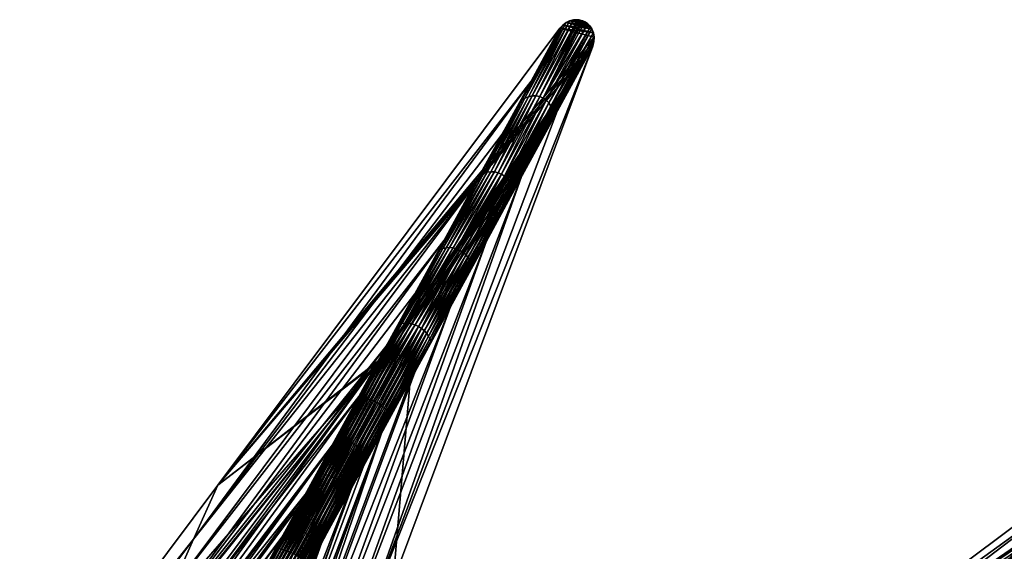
# Model space of a CAD drawing. Header units: millimetres. Extents: x -208 to -25, y 23 to 205.
# Tile 627 of 635: x -94 to -57, y 175 to 194. Entities that reach past the tile are written whole.
import ezdxf

# ---------------------------------------------------------------- set-up
doc = ezdxf.new("R2010")
doc.units = ezdxf.units.MM
doc.header["$LTSCALE"] = 65.185185
for name, color, linetype in [('171', 7, 'CONTINUOUS'), ('249', 7, 'CONTINUOUS'), ('326', 7, 'CONTINUOUS'), ('327', 7, 'CONTINUOUS'), ('379', 7, 'CONTINUOUS'), ('416', 7, 'CONTINUOUS'), ('417', 7, 'CONTINUOUS'), ('418', 7, 'CONTINUOUS'), ('419', 7, 'CONTINUOUS'), ('450', 7, 'CONTINUOUS')]:
    doc.layers.add(name, color=color, linetype=linetype)

msp = doc.modelspace()

# ---------------------------------------------------------------- linework, layer by layer
at = {"layer": '171', "linetype": 'CONTINUOUS'}
for points in [[(-80.2, 178.859, 50.715), (-90.99, 149.011, 56.24), (-79.114, 180.845, 56.24), (-80.2, 178.859, 50.715)], [(-92.023, 147.63, 47.588), (-90.99, 149.011, 56.24), (-80.2, 178.859, 50.715), (-92.023, 147.63, 47.588)], [(-80.84, 177.687, 47.46), (-92.023, 147.63, 47.588), (-80.2, 178.859, 50.715), (-80.84, 177.687, 47.46)], [(-81.286, 176.869, 45.189), (-92.023, 147.63, 47.588), (-80.84, 177.687, 47.46), (-81.286, 176.869, 45.189)], [(-82.373, 174.879, 39.663), (-92.023, 147.63, 47.588), (-81.286, 176.869, 45.189), (-82.373, 174.879, 39.663)], [(-93.062, 146.245, 38.882), (-92.023, 147.63, 47.588), (-82.373, 174.879, 39.663), (-93.062, 146.245, 38.882)], [(-82.63, 174.407, 38.352), (-93.062, 146.245, 38.882), (-82.373, 174.879, 39.663), (-82.63, 174.407, 38.352)]]:
    msp.add_3dface(points, dxfattribs=at)
at = {"layer": '249', "linetype": 'CONTINUOUS'}
for points in [[(-81.865, 178.501, 47.367), (-81.748, 178.548, 47.327), (-80.078, 181.727, 56.24), (-81.865, 178.501, 47.367)], [(-80.209, 181.634, 56.24), (-81.865, 178.501, 47.367), (-80.078, 181.727, 56.24), (-80.209, 181.634, 56.24)], [(-81.748, 178.548, 47.327), (-81.623, 178.574, 47.293), (-79.933, 181.788, 56.24), (-81.748, 178.548, 47.327)], [(-80.078, 181.727, 56.24), (-81.748, 178.548, 47.327), (-79.933, 181.788, 56.24), (-80.078, 181.727, 56.24)], [(-81.623, 178.574, 47.293), (-81.494, 178.579, 47.266), (-79.78, 181.817, 56.24), (-81.623, 178.574, 47.293)], [(-79.933, 181.788, 56.24), (-81.623, 178.574, 47.293), (-79.78, 181.817, 56.24), (-79.933, 181.788, 56.24)], [(-79.78, 181.817, 56.24), (-81.494, 178.579, 47.266), (-79.629, 181.81, 56.24), (-79.78, 181.817, 56.24)], [(-81.494, 178.579, 47.266), (-81.365, 178.563, 47.246), (-79.629, 181.81, 56.24), (-81.494, 178.579, 47.266)], [(-79.629, 181.81, 56.24), (-81.365, 178.563, 47.246), (-79.48, 181.77, 56.24), (-79.629, 181.81, 56.24)], [(-81.365, 178.563, 47.246), (-81.243, 178.524, 47.236), (-79.48, 181.77, 56.24), (-81.365, 178.563, 47.246)], [(-81.243, 178.524, 47.236), (-81.131, 178.463, 47.236), (-79.48, 181.77, 56.24), (-81.243, 178.524, 47.236)], [(-79.48, 181.77, 56.24), (-81.131, 178.463, 47.236), (-79.35, 181.698, 56.24), (-79.48, 181.77, 56.24)], [(-82.053, 178.349, 47.46), (-81.969, 178.434, 47.411), (-80.329, 181.508, 56.24), (-82.053, 178.349, 47.46)], [(-81.969, 178.434, 47.411), (-81.865, 178.501, 47.367), (-80.209, 181.634, 56.24), (-81.969, 178.434, 47.411)], [(-80.329, 181.508, 56.24), (-81.969, 178.434, 47.411), (-80.209, 181.634, 56.24), (-80.329, 181.508, 56.24)], [(-81.131, 178.463, 47.236), (-81.032, 178.381, 47.246), (-79.35, 181.698, 56.24), (-81.131, 178.463, 47.236)], [(-79.35, 181.698, 56.24), (-81.032, 178.381, 47.246), (-79.236, 181.594, 56.24), (-79.35, 181.698, 56.24)], [(-81.032, 178.381, 47.246), (-80.949, 178.282, 47.266), (-79.236, 181.594, 56.24), (-81.032, 178.381, 47.246)], [(-79.236, 181.594, 56.24), (-80.949, 178.282, 47.266), (-79.15, 181.471, 56.24), (-79.236, 181.594, 56.24)], [(-80.949, 178.282, 47.266), (-80.883, 178.17, 47.293), (-79.15, 181.471, 56.24), (-80.949, 178.282, 47.266)], [(-79.15, 181.471, 56.24), (-80.883, 178.17, 47.293), (-79.092, 181.327, 56.24), (-79.15, 181.471, 56.24)], [(-80.883, 178.17, 47.293), (-80.838, 178.051, 47.327), (-79.092, 181.327, 56.24), (-80.883, 178.17, 47.293)], [(-80.84, 177.687, 47.46), (-80.2, 178.859, 50.715), (-79.074, 181.013, 56.24), (-80.84, 177.687, 47.46)], [(-80.814, 177.803, 47.411), (-80.84, 177.687, 47.46), (-79.074, 181.013, 56.24), (-80.814, 177.803, 47.411)], [(-79.092, 181.327, 56.24), (-80.838, 178.051, 47.327), (-79.066, 181.172, 56.24), (-79.092, 181.327, 56.24)], [(-80.838, 178.051, 47.327), (-80.814, 177.927, 47.367), (-79.066, 181.172, 56.24), (-80.838, 178.051, 47.327)], [(-79.066, 181.172, 56.24), (-80.814, 177.927, 47.367), (-79.074, 181.013, 56.24), (-79.066, 181.172, 56.24)], [(-80.814, 177.927, 47.367), (-80.814, 177.803, 47.411), (-79.074, 181.013, 56.24), (-80.814, 177.927, 47.367)], [(-80.2, 178.859, 50.715), (-79.114, 180.845, 56.24), (-79.074, 181.013, 56.24), (-80.2, 178.859, 50.715)], [(-83.655, 175.221, 38.251), (-83.539, 175.268, 38.212), (-81.865, 178.501, 47.367), (-83.655, 175.221, 38.251)], [(-81.969, 178.434, 47.411), (-83.655, 175.221, 38.251), (-81.865, 178.501, 47.367), (-81.969, 178.434, 47.411)], [(-83.539, 175.268, 38.212), (-83.413, 175.294, 38.177), (-81.748, 178.548, 47.327), (-83.539, 175.268, 38.212)], [(-81.865, 178.501, 47.367), (-83.539, 175.268, 38.212), (-81.748, 178.548, 47.327), (-81.865, 178.501, 47.367)], [(-83.413, 175.294, 38.177), (-83.284, 175.299, 38.15), (-81.623, 178.574, 47.293), (-83.413, 175.294, 38.177)], [(-81.748, 178.548, 47.327), (-83.413, 175.294, 38.177), (-81.623, 178.574, 47.293), (-81.748, 178.548, 47.327)], [(-83.284, 175.299, 38.15), (-83.156, 175.283, 38.131), (-81.494, 178.579, 47.266), (-83.284, 175.299, 38.15)], [(-81.623, 178.574, 47.293), (-83.284, 175.299, 38.15), (-81.494, 178.579, 47.266), (-81.623, 178.574, 47.293)], [(-81.494, 178.579, 47.266), (-83.156, 175.283, 38.131), (-81.365, 178.563, 47.246), (-81.494, 178.579, 47.266)], [(-83.156, 175.283, 38.131), (-83.034, 175.244, 38.121), (-81.365, 178.563, 47.246), (-83.156, 175.283, 38.131)], [(-81.365, 178.563, 47.246), (-83.034, 175.244, 38.121), (-81.243, 178.524, 47.236), (-81.365, 178.563, 47.246)], [(-83.034, 175.244, 38.121), (-82.922, 175.183, 38.121), (-81.243, 178.524, 47.236), (-83.034, 175.244, 38.121)], [(-81.243, 178.524, 47.236), (-82.922, 175.183, 38.121), (-81.131, 178.463, 47.236), (-81.243, 178.524, 47.236)], [(-82.922, 175.183, 38.121), (-82.823, 175.101, 38.131), (-81.131, 178.463, 47.236), (-82.922, 175.183, 38.121)], [(-81.131, 178.463, 47.236), (-82.823, 175.101, 38.131), (-81.032, 178.381, 47.246), (-81.131, 178.463, 47.236)], [(-83.759, 175.154, 38.296), (-83.655, 175.221, 38.251), (-81.969, 178.434, 47.411), (-83.759, 175.154, 38.296)], [(-82.053, 178.349, 47.46), (-83.759, 175.154, 38.296), (-81.969, 178.434, 47.411), (-82.053, 178.349, 47.46)], [(-83.224, 176.205, 41.505), (-83.759, 175.154, 38.296), (-82.053, 178.349, 47.46), (-83.224, 176.205, 41.505)], [(-82.823, 175.101, 38.131), (-82.74, 175.002, 38.15), (-81.032, 178.381, 47.246), (-82.823, 175.101, 38.131)], [(-81.032, 178.381, 47.246), (-82.74, 175.002, 38.15), (-80.949, 178.282, 47.266), (-81.032, 178.381, 47.246)], [(-82.74, 175.002, 38.15), (-82.675, 174.891, 38.177), (-80.949, 178.282, 47.266), (-82.74, 175.002, 38.15)], [(-80.949, 178.282, 47.266), (-82.675, 174.891, 38.177), (-80.883, 178.17, 47.293), (-80.949, 178.282, 47.266)], [(-82.675, 174.891, 38.177), (-82.629, 174.771, 38.212), (-80.883, 178.17, 47.293), (-82.675, 174.891, 38.177)], [(-80.883, 178.17, 47.293), (-82.629, 174.771, 38.212), (-80.838, 178.051, 47.327), (-80.883, 178.17, 47.293)], [(-82.63, 174.407, 38.352), (-82.373, 174.879, 39.663), (-80.814, 177.803, 47.411), (-82.63, 174.407, 38.352)], [(-82.605, 174.524, 38.296), (-82.63, 174.407, 38.352), (-80.814, 177.803, 47.411), (-82.605, 174.524, 38.296)], [(-82.629, 174.771, 38.212), (-82.605, 174.648, 38.251), (-80.838, 178.051, 47.327), (-82.629, 174.771, 38.212)], [(-80.838, 178.051, 47.327), (-82.605, 174.648, 38.251), (-80.814, 177.927, 47.367), (-80.838, 178.051, 47.327)], [(-82.605, 174.648, 38.251), (-82.605, 174.524, 38.296), (-80.814, 177.927, 47.367), (-82.605, 174.648, 38.251)], [(-80.814, 177.927, 47.367), (-82.605, 174.524, 38.296), (-80.814, 177.803, 47.411), (-80.814, 177.927, 47.367)], [(-82.373, 174.879, 39.663), (-81.286, 176.869, 45.189), (-80.814, 177.803, 47.411), (-82.373, 174.879, 39.663)], [(-81.286, 176.869, 45.189), (-80.84, 177.687, 47.46), (-80.814, 177.803, 47.411), (-81.286, 176.869, 45.189)], [(-83.843, 175.073, 38.36), (-83.759, 175.154, 38.296), (-83.224, 176.205, 41.505), (-83.843, 175.073, 38.36)], [(-85.445, 171.944, 29.135), (-85.328, 171.991, 29.095), (-83.655, 175.221, 38.251), (-85.445, 171.944, 29.135)], [(-83.759, 175.154, 38.296), (-85.445, 171.944, 29.135), (-83.655, 175.221, 38.251), (-83.759, 175.154, 38.296)], [(-85.328, 171.991, 29.095), (-85.203, 172.017, 29.061), (-83.539, 175.268, 38.212), (-85.328, 171.991, 29.095)], [(-83.655, 175.221, 38.251), (-85.328, 171.991, 29.095), (-83.539, 175.268, 38.212), (-83.655, 175.221, 38.251)], [(-85.203, 172.017, 29.061), (-85.074, 172.022, 29.034), (-83.413, 175.294, 38.177), (-85.203, 172.017, 29.061)], [(-83.539, 175.268, 38.212), (-85.203, 172.017, 29.061), (-83.413, 175.294, 38.177), (-83.539, 175.268, 38.212)], [(-85.074, 172.022, 29.034), (-84.946, 172.006, 29.015), (-83.284, 175.299, 38.15), (-85.074, 172.022, 29.034)], [(-83.413, 175.294, 38.177), (-85.074, 172.022, 29.034), (-83.284, 175.299, 38.15), (-83.413, 175.294, 38.177)], [(-83.284, 175.299, 38.15), (-84.946, 172.006, 29.015), (-83.156, 175.283, 38.131), (-83.284, 175.299, 38.15)], [(-84.946, 172.006, 29.015), (-84.824, 171.967, 29.005), (-83.156, 175.283, 38.131), (-84.946, 172.006, 29.015)], [(-83.156, 175.283, 38.131), (-84.824, 171.967, 29.005), (-83.034, 175.244, 38.121), (-83.156, 175.283, 38.131)], [(-84.824, 171.967, 29.005), (-84.711, 171.906, 29.005), (-83.034, 175.244, 38.121), (-84.824, 171.967, 29.005)], [(-83.034, 175.244, 38.121), (-84.711, 171.906, 29.005), (-82.922, 175.183, 38.121), (-83.034, 175.244, 38.121)], [(-84.711, 171.906, 29.005), (-84.613, 171.824, 29.015), (-82.922, 175.183, 38.121), (-84.711, 171.906, 29.005)], [(-82.922, 175.183, 38.121), (-84.613, 171.824, 29.015), (-82.823, 175.101, 38.131), (-82.922, 175.183, 38.121)], [(-85.64, 171.782, 29.203), (-85.549, 171.877, 29.179), (-83.843, 175.073, 38.36), (-85.64, 171.782, 29.203)], [(-85.549, 171.877, 29.179), (-85.445, 171.944, 29.135), (-83.759, 175.154, 38.296), (-85.549, 171.877, 29.179)], [(-83.843, 175.073, 38.36), (-85.549, 171.877, 29.179), (-83.759, 175.154, 38.296), (-83.843, 175.073, 38.36)], [(-84.613, 171.824, 29.015), (-84.53, 171.725, 29.034), (-82.823, 175.101, 38.131), (-84.613, 171.824, 29.015)], [(-82.823, 175.101, 38.131), (-84.53, 171.725, 29.034), (-82.74, 175.002, 38.15), (-82.823, 175.101, 38.131)], [(-84.53, 171.725, 29.034), (-84.464, 171.614, 29.061), (-82.74, 175.002, 38.15), (-84.53, 171.725, 29.034)], [(-82.74, 175.002, 38.15), (-84.464, 171.614, 29.061), (-82.675, 174.891, 38.177), (-82.74, 175.002, 38.15)], [(-84.464, 171.614, 29.061), (-84.419, 171.494, 29.095), (-82.675, 174.891, 38.177), (-84.464, 171.614, 29.061)], [(-82.675, 174.891, 38.177), (-84.419, 171.494, 29.095), (-82.629, 174.771, 38.212), (-82.675, 174.891, 38.177)], [(-84.419, 171.494, 29.095), (-84.395, 171.371, 29.135), (-82.629, 174.771, 38.212), (-84.419, 171.494, 29.095)], [(-82.629, 174.771, 38.212), (-84.395, 171.371, 29.135), (-82.605, 174.648, 38.251), (-82.629, 174.771, 38.212)], [(-84.395, 171.371, 29.135), (-84.395, 171.247, 29.179), (-82.605, 174.648, 38.251), (-84.395, 171.371, 29.135)], [(-82.605, 174.648, 38.251), (-84.395, 171.247, 29.179), (-82.605, 174.524, 38.296), (-82.605, 174.648, 38.251)]]:
    msp.add_3dface(points, dxfattribs=at)
at = {"layer": '326', "linetype": 'CONTINUOUS'}
for points in [[(-74.657, 191.892, 51.334), (-86.215, 176.982, 56.24), (-73.592, 193.844, 56.24), (-74.657, 191.892, 51.334)], [(-87.111, 174.991, 48.64), (-86.215, 176.982, 56.24), (-74.657, 191.892, 51.334), (-87.111, 174.991, 48.64)], [(-75.723, 189.94, 46.428), (-87.111, 174.991, 48.64), (-74.657, 191.892, 51.334), (-75.723, 189.94, 46.428)], [(-76.79, 187.987, 41.521), (-87.111, 174.991, 48.64), (-75.723, 189.94, 46.428), (-76.79, 187.987, 41.521)], [(-88.006, 173.001, 41.041), (-87.111, 174.991, 48.64), (-76.79, 187.987, 41.521), (-88.006, 173.001, 41.041)], [(-77.862, 186.024, 36.583), (-88.006, 173.001, 41.041), (-76.79, 187.987, 41.521), (-77.862, 186.024, 36.583)], [(-88.901, 171.01, 33.441), (-88.006, 173.001, 41.041), (-77.862, 186.024, 36.583), (-88.901, 171.01, 33.441)], [(-78.94, 184.05, 31.617), (-88.901, 171.01, 33.441), (-77.862, 186.024, 36.583), (-78.94, 184.05, 31.617)], [(-79.998, 182.113, 26.736), (-88.901, 171.01, 33.441), (-78.94, 184.05, 31.617), (-79.998, 182.113, 26.736)], [(-89.797, 169.019, 25.841), (-88.901, 171.01, 33.441), (-79.998, 182.113, 26.736), (-89.797, 169.019, 25.841)], [(-81.012, 180.254, 22.05), (-89.797, 169.019, 25.841), (-79.998, 182.113, 26.736), (-81.012, 180.254, 22.05)], [(-90.692, 167.028, 18.242), (-89.797, 169.019, 25.841), (-81.012, 180.254, 22.05), (-90.692, 167.028, 18.242)], [(-81.988, 178.468, 17.542), (-90.692, 167.028, 18.242), (-81.012, 180.254, 22.05), (-81.988, 178.468, 17.542)], [(-82.949, 176.707, 13.096), (-90.692, 167.028, 18.242), (-81.988, 178.468, 17.542), (-82.949, 176.707, 13.096)], [(-86.215, 176.982, 56.24), (-87.111, 174.991, 48.64), (-98.211, 160.959, 56.24), (-86.215, 176.982, 56.24)], [(-91.587, 165.037, 10.642), (-90.692, 167.028, 18.242), (-82.949, 176.707, 13.096), (-91.587, 165.037, 10.642)], [(-83.923, 174.925, 8.597), (-91.587, 165.037, 10.642), (-82.949, 176.707, 13.096), (-83.923, 174.925, 8.597)], [(-87.111, 174.991, 48.64), (-88.006, 173.001, 41.041), (-98.805, 159.366, 48.364), (-87.111, 174.991, 48.64)], [(-98.508, 160.163, 52.302), (-87.111, 174.991, 48.64), (-98.805, 159.366, 48.364), (-98.508, 160.163, 52.302)], [(-98.211, 160.959, 56.24), (-87.111, 174.991, 48.64), (-98.508, 160.163, 52.302), (-98.211, 160.959, 56.24)], [(-84.909, 173.118, 4.027), (-91.587, 165.037, 10.642), (-83.923, 174.925, 8.597), (-84.909, 173.118, 4.027)]]:
    msp.add_3dface(points, dxfattribs=at)
at = {"layer": '327', "linetype": 'CONTINUOUS'}
for points in [[(-54.347, 176.933, 51.334), (-69.638, 165.883, 56.24), (-52.776, 178.505, 56.24), (-54.347, 176.933, 51.334)], [(-71.059, 164.225, 48.639), (-69.638, 165.883, 56.24), (-54.347, 176.933, 51.334), (-71.059, 164.225, 48.639)], [(-55.92, 175.36, 46.428), (-71.059, 164.225, 48.639), (-54.347, 176.933, 51.334), (-55.92, 175.36, 46.428)], [(-57.494, 173.787, 41.521), (-71.059, 164.225, 48.639), (-55.92, 175.36, 46.428), (-57.494, 173.787, 41.521)]]:
    msp.add_3dface(points, dxfattribs=at)
at = {"layer": '379', "linetype": 'CONTINUOUS'}
for points in [[(-73.231, 194.116, 56.24), (-73.364, 194.051, 56.24), (-72.5, 193.942, 56.24), (-73.231, 194.116, 56.24)], [(-73.084, 194.153, 56.24), (-73.231, 194.116, 56.24), (-72.611, 194.042, 56.24), (-73.084, 194.153, 56.24)], [(-72.56, 194.002, 56.24), (-73.231, 194.116, 56.24), (-72.5, 193.942, 56.24), (-72.56, 194.002, 56.24)], [(-72.611, 194.042, 56.24), (-73.231, 194.116, 56.24), (-72.56, 194.002, 56.24), (-72.611, 194.042, 56.24)], [(-72.941, 194.159, 56.24), (-73.084, 194.153, 56.24), (-72.738, 194.112, 56.24), (-72.941, 194.159, 56.24)], [(-72.673, 194.081, 56.24), (-73.084, 194.153, 56.24), (-72.611, 194.042, 56.24), (-72.673, 194.081, 56.24)], [(-72.738, 194.112, 56.24), (-73.084, 194.153, 56.24), (-72.673, 194.081, 56.24), (-72.738, 194.112, 56.24)], [(-72.882, 194.152, 56.24), (-72.941, 194.159, 56.24), (-72.802, 194.134, 56.24), (-72.882, 194.152, 56.24)], [(-72.802, 194.134, 56.24), (-72.941, 194.159, 56.24), (-72.738, 194.112, 56.24), (-72.802, 194.134, 56.24)], [(-73.592, 193.844, 56.24), (-86.215, 176.982, 56.24), (-72.328, 193.518, 56.24), (-73.592, 193.844, 56.24)], [(-73.483, 193.96, 56.24), (-73.592, 193.844, 56.24), (-72.355, 193.675, 56.24), (-73.483, 193.96, 56.24)], [(-72.355, 193.675, 56.24), (-73.592, 193.844, 56.24), (-72.328, 193.518, 56.24), (-72.355, 193.675, 56.24)], [(-73.364, 194.051, 56.24), (-73.483, 193.96, 56.24), (-72.415, 193.82, 56.24), (-73.364, 194.051, 56.24)], [(-72.415, 193.82, 56.24), (-73.483, 193.96, 56.24), (-72.355, 193.675, 56.24), (-72.415, 193.82, 56.24)], [(-72.464, 193.898, 56.24), (-73.364, 194.051, 56.24), (-72.415, 193.82, 56.24), (-72.464, 193.898, 56.24)], [(-72.5, 193.942, 56.24), (-73.364, 194.051, 56.24), (-72.464, 193.898, 56.24), (-72.5, 193.942, 56.24)], [(-72.328, 193.518, 56.24), (-86.215, 176.982, 56.24), (-72.336, 193.354, 56.24), (-72.328, 193.518, 56.24)], [(-72.336, 193.354, 56.24), (-86.215, 176.982, 56.24), (-72.378, 193.181, 56.24), (-72.336, 193.354, 56.24)], [(-86.215, 176.982, 56.24), (-80.209, 181.634, 56.24), (-72.378, 193.181, 56.24), (-86.215, 176.982, 56.24)], [(-80.209, 181.634, 56.24), (-80.078, 181.727, 56.24), (-72.378, 193.181, 56.24), (-80.209, 181.634, 56.24)], [(-80.078, 181.727, 56.24), (-79.933, 181.788, 56.24), (-72.378, 193.181, 56.24), (-80.078, 181.727, 56.24)], [(-79.933, 181.788, 56.24), (-79.78, 181.817, 56.24), (-72.378, 193.181, 56.24), (-79.933, 181.788, 56.24)], [(-79.78, 181.817, 56.24), (-79.629, 181.81, 56.24), (-72.378, 193.181, 56.24), (-79.78, 181.817, 56.24)], [(-72.378, 193.181, 56.24), (-79.114, 180.845, 56.24), (-79.74, 173.446, 56.24), (-72.378, 193.181, 56.24)], [(-79.629, 181.81, 56.24), (-79.48, 181.77, 56.24), (-72.378, 193.181, 56.24), (-79.629, 181.81, 56.24)], [(-79.48, 181.77, 56.24), (-79.35, 181.698, 56.24), (-72.378, 193.181, 56.24), (-79.48, 181.77, 56.24)], [(-79.35, 181.698, 56.24), (-79.236, 181.594, 56.24), (-72.378, 193.181, 56.24), (-79.35, 181.698, 56.24)], [(-79.236, 181.594, 56.24), (-79.15, 181.471, 56.24), (-72.378, 193.181, 56.24), (-79.236, 181.594, 56.24)], [(-79.15, 181.471, 56.24), (-79.092, 181.327, 56.24), (-72.378, 193.181, 56.24), (-79.15, 181.471, 56.24)], [(-79.074, 181.013, 56.24), (-79.114, 180.845, 56.24), (-72.378, 193.181, 56.24), (-79.074, 181.013, 56.24)], [(-79.092, 181.327, 56.24), (-79.066, 181.172, 56.24), (-72.378, 193.181, 56.24), (-79.092, 181.327, 56.24)], [(-79.066, 181.172, 56.24), (-79.074, 181.013, 56.24), (-72.378, 193.181, 56.24), (-79.066, 181.172, 56.24)], [(-101.948, 154.777, 56.24), (-101.941, 154.618, 56.24), (-80.329, 181.508, 56.24), (-101.948, 154.777, 56.24)], [(-101.948, 154.777, 56.24), (-80.329, 181.508, 56.24), (-98.211, 160.959, 56.24), (-101.948, 154.777, 56.24)], [(-101.941, 154.618, 56.24), (-100.691, 154.309, 56.24), (-80.329, 181.508, 56.24), (-101.941, 154.618, 56.24)], [(-80.329, 181.508, 56.24), (-86.215, 176.982, 56.24), (-98.211, 160.959, 56.24), (-80.329, 181.508, 56.24)], [(-80.329, 181.508, 56.24), (-80.209, 181.634, 56.24), (-86.215, 176.982, 56.24), (-80.329, 181.508, 56.24)], [(-79.114, 180.845, 56.24), (-90.99, 149.011, 56.24), (-79.74, 173.446, 56.24), (-79.114, 180.845, 56.24)], [(-52.776, 178.505, 56.24), (-69.638, 165.883, 56.24), (-51.678, 178.239, 56.24), (-52.776, 178.505, 56.24)], [(-51.678, 178.239, 56.24), (-69.638, 165.883, 56.24), (-51.653, 178.151, 56.24), (-51.678, 178.239, 56.24)], [(-51.653, 178.151, 56.24), (-69.638, 165.883, 56.24), (-51.637, 177.995, 56.24), (-51.653, 178.151, 56.24)], [(-51.637, 177.995, 56.24), (-69.638, 165.883, 56.24), (-51.655, 177.837, 56.24), (-51.637, 177.995, 56.24)], [(-51.655, 177.837, 56.24), (-69.638, 165.883, 56.24), (-51.709, 177.682, 56.24), (-51.655, 177.837, 56.24)], [(-51.709, 177.682, 56.24), (-69.638, 165.883, 56.24), (-51.798, 177.528, 56.24), (-51.709, 177.682, 56.24)], [(-69.638, 165.883, 56.24), (-62.564, 168.654, 56.24), (-51.798, 177.528, 56.24), (-69.638, 165.883, 56.24)], [(-51.798, 177.528, 56.24), (-61.737, 167.589, 56.24), (-64.421, 160.666, 56.24), (-51.798, 177.528, 56.24)], [(-62.564, 168.654, 56.24), (-62.413, 168.707, 56.24), (-51.798, 177.528, 56.24), (-62.564, 168.654, 56.24)], [(-62.413, 168.707, 56.24), (-62.257, 168.725, 56.24), (-51.798, 177.528, 56.24), (-62.413, 168.707, 56.24)], [(-62.257, 168.725, 56.24), (-62.101, 168.709, 56.24), (-51.798, 177.528, 56.24), (-62.257, 168.725, 56.24)], [(-62.101, 168.709, 56.24), (-61.959, 168.66, 56.24), (-51.798, 177.528, 56.24), (-62.101, 168.709, 56.24)], [(-61.959, 168.66, 56.24), (-61.827, 168.579, 56.24), (-51.798, 177.528, 56.24), (-61.959, 168.66, 56.24)], [(-61.827, 168.579, 56.24), (-61.722, 168.474, 56.24), (-51.798, 177.528, 56.24), (-61.827, 168.579, 56.24)], [(-61.65, 167.739, 56.24), (-61.737, 167.589, 56.24), (-51.798, 177.528, 56.24), (-61.65, 167.739, 56.24)], [(-61.722, 168.474, 56.24), (-61.642, 168.343, 56.24), (-51.798, 177.528, 56.24), (-61.722, 168.474, 56.24)], [(-61.598, 167.89, 56.24), (-61.65, 167.739, 56.24), (-51.798, 177.528, 56.24), (-61.598, 167.89, 56.24)], [(-61.642, 168.343, 56.24), (-61.594, 168.2, 56.24), (-51.798, 177.528, 56.24), (-61.642, 168.343, 56.24)], [(-61.579, 168.045, 56.24), (-61.598, 167.89, 56.24), (-51.798, 177.528, 56.24), (-61.579, 168.045, 56.24)], [(-61.594, 168.2, 56.24), (-61.579, 168.045, 56.24), (-51.798, 177.528, 56.24), (-61.594, 168.2, 56.24)]]:
    msp.add_3dface(points, dxfattribs=at)
at = {"layer": '416', "linetype": 'CONTINUOUS'}
msp.add_3dface([(-57.494, 173.787, 41.521), (-55.92, 175.36, 46.428), (-57.094, 174.134, 42.359), (-57.494, 173.787, 41.521)], dxfattribs=at)
at = {"layer": '417', "linetype": 'CONTINUOUS'}
for points in [[(-51.798, 177.528, 56.24), (-64.421, 160.666, 56.24), (-66.079, 159.246, 48.64), (-51.798, 177.528, 56.24)], [(-53.733, 175.593, 50.202), (-51.798, 177.528, 56.24), (-66.079, 159.246, 48.64), (-53.733, 175.593, 50.202)], [(-55.669, 173.657, 44.163), (-53.733, 175.593, 50.202), (-66.079, 159.246, 48.64), (-55.669, 173.657, 44.163)]]:
    msp.add_3dface(points, dxfattribs=at)
at = {"layer": '418', "linetype": 'CONTINUOUS'}
for points in [[(-73.364, 194.051, 56.24), (-73.231, 194.116, 56.24), (-74.75, 191.319, 49.235), (-73.364, 194.051, 56.24)], [(-73.231, 194.116, 56.24), (-74.612, 191.345, 49.211), (-74.75, 191.319, 49.235), (-73.231, 194.116, 56.24)], [(-73.231, 194.116, 56.24), (-73.084, 194.153, 56.24), (-74.612, 191.345, 49.211), (-73.231, 194.116, 56.24)], [(-73.084, 194.153, 56.24), (-74.473, 191.346, 49.192), (-74.612, 191.345, 49.211), (-73.084, 194.153, 56.24)], [(-73.084, 194.153, 56.24), (-72.941, 194.159, 56.24), (-74.473, 191.346, 49.192), (-73.084, 194.153, 56.24)], [(-72.941, 194.159, 56.24), (-74.336, 191.321, 49.18), (-74.473, 191.346, 49.192), (-72.941, 194.159, 56.24)], [(-72.941, 194.159, 56.24), (-72.882, 194.152, 56.24), (-74.336, 191.321, 49.18), (-72.941, 194.159, 56.24)], [(-72.882, 194.152, 56.24), (-72.802, 194.134, 56.24), (-74.336, 191.321, 49.18), (-72.882, 194.152, 56.24)], [(-72.802, 194.134, 56.24), (-74.21, 191.268, 49.174), (-74.336, 191.321, 49.18), (-72.802, 194.134, 56.24)], [(-72.802, 194.134, 56.24), (-72.738, 194.112, 56.24), (-74.21, 191.268, 49.174), (-72.802, 194.134, 56.24)], [(-72.738, 194.112, 56.24), (-72.673, 194.081, 56.24), (-74.21, 191.268, 49.174), (-72.738, 194.112, 56.24)], [(-72.673, 194.081, 56.24), (-72.56, 194.002, 56.24), (-74.21, 191.268, 49.174), (-72.673, 194.081, 56.24)], [(-72.673, 194.081, 56.24), (-72.611, 194.042, 56.24), (-72.56, 194.002, 56.24), (-72.673, 194.081, 56.24)], [(-73.592, 193.844, 56.24), (-73.483, 193.96, 56.24), (-74.996, 191.194, 49.301), (-73.592, 193.844, 56.24)], [(-73.483, 193.96, 56.24), (-74.88, 191.268, 49.265), (-74.996, 191.194, 49.301), (-73.483, 193.96, 56.24)], [(-74.657, 191.892, 51.334), (-73.592, 193.844, 56.24), (-74.996, 191.194, 49.301), (-74.657, 191.892, 51.334)], [(-73.483, 193.96, 56.24), (-73.364, 194.051, 56.24), (-74.88, 191.268, 49.265), (-73.483, 193.96, 56.24)], [(-73.364, 194.051, 56.24), (-74.75, 191.319, 49.235), (-74.88, 191.268, 49.265), (-73.364, 194.051, 56.24)], [(-72.56, 194.002, 56.24), (-74.097, 191.19, 49.18), (-74.21, 191.268, 49.174), (-72.56, 194.002, 56.24)], [(-72.56, 194.002, 56.24), (-72.464, 193.898, 56.24), (-74.097, 191.19, 49.18), (-72.56, 194.002, 56.24)], [(-72.464, 193.898, 56.24), (-74.002, 191.089, 49.193), (-74.097, 191.19, 49.18), (-72.464, 193.898, 56.24)], [(-72.464, 193.898, 56.24), (-72.415, 193.82, 56.24), (-74.002, 191.089, 49.193), (-72.464, 193.898, 56.24)], [(-72.415, 193.82, 56.24), (-73.928, 190.97, 49.212), (-74.002, 191.089, 49.193), (-72.415, 193.82, 56.24)], [(-72.415, 193.82, 56.24), (-72.355, 193.675, 56.24), (-73.928, 190.97, 49.212), (-72.415, 193.82, 56.24)], [(-72.56, 194.002, 56.24), (-72.5, 193.942, 56.24), (-72.464, 193.898, 56.24), (-72.56, 194.002, 56.24)], [(-72.355, 193.675, 56.24), (-73.876, 190.84, 49.236), (-73.928, 190.97, 49.212), (-72.355, 193.675, 56.24)], [(-72.355, 193.675, 56.24), (-72.328, 193.518, 56.24), (-73.876, 190.84, 49.236), (-72.355, 193.675, 56.24)], [(-72.328, 193.518, 56.24), (-73.849, 190.703, 49.265), (-73.876, 190.84, 49.236), (-72.328, 193.518, 56.24)], [(-72.328, 193.518, 56.24), (-72.336, 193.354, 56.24), (-73.849, 190.703, 49.265), (-72.328, 193.518, 56.24)], [(-73.849, 190.566, 49.301), (-72.336, 193.354, 56.24), (-73.69, 190.78, 50.202), (-73.849, 190.566, 49.301)], [(-72.336, 193.354, 56.24), (-73.849, 190.566, 49.301), (-73.849, 190.703, 49.265), (-72.336, 193.354, 56.24)], [(-72.336, 193.354, 56.24), (-72.378, 193.181, 56.24), (-73.69, 190.78, 50.202), (-72.336, 193.354, 56.24)], [(-75.723, 189.94, 46.428), (-74.657, 191.892, 51.334), (-74.996, 191.194, 49.301), (-75.723, 189.94, 46.428)], [(-75.723, 189.94, 46.428), (-74.996, 191.194, 49.301), (-76.504, 188.432, 42.359), (-75.723, 189.94, 46.428)], [(-74.996, 191.194, 49.301), (-76.396, 188.492, 42.288), (-76.504, 188.432, 42.359), (-74.996, 191.194, 49.301)], [(-74.88, 191.268, 49.265), (-76.273, 188.531, 42.228), (-76.396, 188.492, 42.288), (-74.88, 191.268, 49.265)], [(-74.88, 191.268, 49.265), (-76.396, 188.492, 42.288), (-74.996, 191.194, 49.301), (-74.88, 191.268, 49.265)], [(-74.75, 191.319, 49.235), (-76.14, 188.548, 42.18), (-76.273, 188.531, 42.228), (-74.75, 191.319, 49.235)], [(-74.75, 191.319, 49.235), (-76.273, 188.531, 42.228), (-74.88, 191.268, 49.265), (-74.75, 191.319, 49.235)], [(-74.612, 191.345, 49.211), (-76.004, 188.541, 42.143), (-76.14, 188.548, 42.18), (-74.612, 191.345, 49.211)], [(-74.612, 191.345, 49.211), (-76.14, 188.548, 42.18), (-74.75, 191.319, 49.235), (-74.612, 191.345, 49.211)], [(-74.473, 191.346, 49.192), (-75.87, 188.512, 42.12), (-76.004, 188.541, 42.143), (-74.473, 191.346, 49.192)], [(-74.473, 191.346, 49.192), (-76.004, 188.541, 42.143), (-74.612, 191.345, 49.211), (-74.473, 191.346, 49.192)], [(-74.336, 191.321, 49.18), (-75.87, 188.512, 42.12), (-74.473, 191.346, 49.192), (-74.336, 191.321, 49.18)], [(-74.336, 191.321, 49.18), (-75.745, 188.457, 42.11), (-75.87, 188.512, 42.12), (-74.336, 191.321, 49.18)], [(-74.21, 191.268, 49.174), (-75.745, 188.457, 42.11), (-74.336, 191.321, 49.18), (-74.21, 191.268, 49.174)], [(-74.21, 191.268, 49.174), (-75.631, 188.381, 42.119), (-75.745, 188.457, 42.11), (-74.21, 191.268, 49.174)], [(-74.097, 191.19, 49.18), (-75.631, 188.381, 42.119), (-74.21, 191.268, 49.174), (-74.097, 191.19, 49.18)], [(-74.097, 191.19, 49.18), (-75.534, 188.284, 42.144), (-75.631, 188.381, 42.119), (-74.097, 191.19, 49.18)], [(-74.002, 191.089, 49.193), (-75.534, 188.284, 42.144), (-74.097, 191.19, 49.18), (-74.002, 191.089, 49.193)], [(-74.002, 191.089, 49.193), (-75.456, 188.173, 42.18), (-75.534, 188.284, 42.144), (-74.002, 191.089, 49.193)], [(-73.928, 190.97, 49.212), (-75.456, 188.173, 42.18), (-74.002, 191.089, 49.193), (-73.928, 190.97, 49.212)], [(-73.928, 190.97, 49.212), (-75.398, 188.052, 42.229), (-75.456, 188.173, 42.18), (-73.928, 190.97, 49.212)], [(-73.876, 190.84, 49.236), (-75.398, 188.052, 42.229), (-73.928, 190.97, 49.212), (-73.876, 190.84, 49.236)], [(-73.876, 190.84, 49.236), (-75.365, 187.927, 42.289), (-75.398, 188.052, 42.229), (-73.876, 190.84, 49.236)], [(-73.849, 190.703, 49.265), (-75.365, 187.927, 42.289), (-73.876, 190.84, 49.236), (-73.849, 190.703, 49.265)], [(-73.849, 190.703, 49.265), (-75.357, 187.805, 42.36), (-75.365, 187.927, 42.289), (-73.849, 190.703, 49.265)], [(-73.849, 190.566, 49.301), (-75.357, 187.805, 42.36), (-73.849, 190.703, 49.265), (-73.849, 190.566, 49.301)], [(-75.357, 187.805, 42.36), (-73.849, 190.566, 49.301), (-75.002, 188.376, 44.163), (-75.357, 187.805, 42.36)], [(-75.002, 188.376, 44.163), (-73.849, 190.566, 49.301), (-73.69, 190.78, 50.202), (-75.002, 188.376, 44.163)], [(-76.79, 187.987, 41.521), (-75.723, 189.94, 46.428), (-76.504, 188.432, 42.359), (-76.79, 187.987, 41.521)], [(-76.396, 188.492, 42.288), (-77.911, 185.718, 35.31), (-78.011, 185.672, 35.417), (-76.396, 188.492, 42.288)], [(-76.504, 188.432, 42.359), (-76.396, 188.492, 42.288), (-78.011, 185.672, 35.417), (-76.504, 188.432, 42.359)], [(-76.79, 187.987, 41.521), (-76.504, 188.432, 42.359), (-78.011, 185.672, 35.417), (-76.79, 187.987, 41.521)], [(-76.273, 188.531, 42.228), (-77.794, 185.745, 35.22), (-77.911, 185.718, 35.31), (-76.273, 188.531, 42.228)], [(-76.396, 188.492, 42.288), (-76.273, 188.531, 42.228), (-77.911, 185.718, 35.31), (-76.396, 188.492, 42.288)], [(-76.14, 188.548, 42.18), (-77.667, 185.752, 35.148), (-77.794, 185.745, 35.22), (-76.14, 188.548, 42.18)], [(-76.273, 188.531, 42.228), (-76.14, 188.548, 42.18), (-77.794, 185.745, 35.22), (-76.273, 188.531, 42.228)], [(-76.14, 188.548, 42.18), (-76.004, 188.541, 42.143), (-77.667, 185.752, 35.148), (-76.14, 188.548, 42.18)], [(-76.004, 188.541, 42.143), (-77.535, 185.738, 35.093), (-77.667, 185.752, 35.148), (-76.004, 188.541, 42.143)], [(-76.004, 188.541, 42.143), (-75.87, 188.512, 42.12), (-77.535, 185.738, 35.093), (-76.004, 188.541, 42.143)], [(-75.87, 188.512, 42.12), (-77.403, 185.704, 35.059), (-77.535, 185.738, 35.093), (-75.87, 188.512, 42.12)], [(-75.87, 188.512, 42.12), (-75.745, 188.457, 42.11), (-77.403, 185.704, 35.059), (-75.87, 188.512, 42.12)], [(-75.745, 188.457, 42.11), (-77.279, 185.648, 35.044), (-77.403, 185.704, 35.059), (-75.745, 188.457, 42.11)], [(-75.745, 188.457, 42.11), (-77.164, 185.573, 35.058), (-77.279, 185.648, 35.044), (-75.745, 188.457, 42.11)], [(-75.631, 188.381, 42.119), (-77.164, 185.573, 35.058), (-75.745, 188.457, 42.11), (-75.631, 188.381, 42.119)], [(-75.631, 188.381, 42.119), (-77.065, 185.481, 35.094), (-77.164, 185.573, 35.058), (-75.631, 188.381, 42.119)], [(-75.534, 188.284, 42.144), (-77.065, 185.481, 35.094), (-75.631, 188.381, 42.119), (-75.534, 188.284, 42.144)], [(-75.534, 188.284, 42.144), (-76.982, 185.377, 35.149), (-77.065, 185.481, 35.094), (-75.534, 188.284, 42.144)], [(-75.456, 188.173, 42.18), (-76.982, 185.377, 35.149), (-75.534, 188.284, 42.144), (-75.456, 188.173, 42.18)], [(-76.317, 185.968, 38.11), (-75.357, 187.805, 42.36), (-75.002, 188.376, 44.163), (-76.317, 185.968, 38.11)], [(-77.862, 186.024, 36.583), (-76.79, 187.987, 41.521), (-78.011, 185.672, 35.417), (-77.862, 186.024, 36.583)], [(-75.456, 188.173, 42.18), (-76.92, 185.266, 35.221), (-76.982, 185.377, 35.149), (-75.456, 188.173, 42.18)], [(-75.398, 188.052, 42.229), (-76.92, 185.266, 35.221), (-75.456, 188.173, 42.18), (-75.398, 188.052, 42.229)], [(-75.398, 188.052, 42.229), (-76.88, 185.154, 35.311), (-76.92, 185.266, 35.221), (-75.398, 188.052, 42.229)], [(-75.365, 187.927, 42.289), (-76.88, 185.154, 35.311), (-75.398, 188.052, 42.229), (-75.365, 187.927, 42.289)], [(-75.365, 187.927, 42.289), (-76.864, 185.045, 35.418), (-76.88, 185.154, 35.311), (-75.365, 187.927, 42.289)], [(-75.357, 187.805, 42.36), (-76.864, 185.045, 35.418), (-75.365, 187.927, 42.289), (-75.357, 187.805, 42.36)], [(-76.864, 185.045, 35.418), (-75.357, 187.805, 42.36), (-76.317, 185.968, 38.11), (-76.864, 185.045, 35.418)], [(-77.911, 185.718, 35.31), (-79.424, 182.945, 28.331), (-79.516, 182.914, 28.474), (-77.911, 185.718, 35.31)], [(-78.011, 185.672, 35.417), (-77.911, 185.718, 35.31), (-79.516, 182.914, 28.474), (-78.011, 185.672, 35.417)], [(-77.794, 185.745, 35.22), (-79.314, 182.96, 28.211), (-79.424, 182.945, 28.331), (-77.794, 185.745, 35.22)], [(-77.911, 185.718, 35.31), (-77.794, 185.745, 35.22), (-79.424, 182.945, 28.331), (-77.911, 185.718, 35.31)], [(-77.667, 185.752, 35.148), (-79.192, 182.958, 28.115), (-79.314, 182.96, 28.211), (-77.667, 185.752, 35.148)], [(-77.794, 185.745, 35.22), (-77.667, 185.752, 35.148), (-79.314, 182.96, 28.211), (-77.794, 185.745, 35.22)], [(-77.667, 185.752, 35.148), (-77.535, 185.738, 35.093), (-79.192, 182.958, 28.115), (-77.667, 185.752, 35.148)], [(-77.535, 185.738, 35.093), (-79.064, 182.937, 28.042), (-79.192, 182.958, 28.115), (-77.535, 185.738, 35.093)], [(-77.535, 185.738, 35.093), (-77.403, 185.704, 35.059), (-79.064, 182.937, 28.042), (-77.535, 185.738, 35.093)], [(-78.94, 184.05, 31.617), (-77.862, 186.024, 36.583), (-78.011, 185.672, 35.417), (-78.94, 184.05, 31.617)], [(-77.644, 183.539, 31.997), (-76.864, 185.045, 35.418), (-76.317, 185.968, 38.11), (-77.644, 183.539, 31.997)], [(-78.94, 184.05, 31.617), (-78.011, 185.672, 35.417), (-79.516, 182.914, 28.474), (-78.94, 184.05, 31.617)], [(-77.403, 185.704, 35.059), (-78.935, 182.899, 27.997), (-79.064, 182.937, 28.042), (-77.403, 185.704, 35.059)], [(-77.403, 185.704, 35.059), (-77.279, 185.648, 35.044), (-78.935, 182.899, 27.997), (-77.403, 185.704, 35.059)], [(-77.279, 185.648, 35.044), (-78.812, 182.841, 27.977), (-78.935, 182.899, 27.997), (-77.279, 185.648, 35.044)], [(-77.279, 185.648, 35.044), (-78.696, 182.768, 27.996), (-78.812, 182.841, 27.977), (-77.279, 185.648, 35.044)], [(-77.164, 185.573, 35.058), (-78.696, 182.768, 27.996), (-77.279, 185.648, 35.044), (-77.164, 185.573, 35.058)], [(-77.164, 185.573, 35.058), (-78.594, 182.681, 28.043), (-78.696, 182.768, 27.996), (-77.164, 185.573, 35.058)], [(-77.065, 185.481, 35.094), (-78.594, 182.681, 28.043), (-77.164, 185.573, 35.058), (-77.065, 185.481, 35.094)], [(-77.065, 185.481, 35.094), (-78.508, 182.584, 28.116), (-78.594, 182.681, 28.043), (-77.065, 185.481, 35.094)], [(-76.982, 185.377, 35.149), (-78.508, 182.584, 28.116), (-77.065, 185.481, 35.094), (-76.982, 185.377, 35.149)], [(-76.982, 185.377, 35.149), (-78.44, 182.483, 28.213), (-78.508, 182.584, 28.116), (-76.982, 185.377, 35.149)], [(-76.92, 185.266, 35.221), (-78.44, 182.483, 28.213), (-76.982, 185.377, 35.149), (-76.92, 185.266, 35.221)], [(-76.92, 185.266, 35.221), (-78.394, 182.382, 28.332), (-78.44, 182.483, 28.213), (-76.92, 185.266, 35.221)], [(-76.88, 185.154, 35.311), (-78.394, 182.382, 28.332), (-76.92, 185.266, 35.221), (-76.88, 185.154, 35.311)], [(-76.88, 185.154, 35.311), (-78.37, 182.287, 28.475), (-78.394, 182.382, 28.332), (-76.88, 185.154, 35.311)], [(-76.864, 185.045, 35.418), (-78.37, 182.287, 28.475), (-76.88, 185.154, 35.311), (-76.864, 185.045, 35.418)], [(-78.37, 182.287, 28.475), (-76.864, 185.045, 35.418), (-77.644, 183.539, 31.997), (-78.37, 182.287, 28.475)], [(-79.998, 182.113, 26.736), (-78.94, 184.05, 31.617), (-79.516, 182.914, 28.474), (-79.998, 182.113, 26.736)], [(-78.944, 181.159, 26), (-78.37, 182.287, 28.475), (-77.644, 183.539, 31.997), (-78.944, 181.159, 26)], [(-79.424, 182.945, 28.331), (-80.937, 180.175, 21.35), (-81.021, 180.159, 21.529), (-79.424, 182.945, 28.331)], [(-79.516, 182.914, 28.474), (-79.424, 182.945, 28.331), (-81.021, 180.159, 21.529), (-79.516, 182.914, 28.474)], [(-79.998, 182.113, 26.736), (-79.516, 182.914, 28.474), (-81.021, 180.159, 21.529), (-79.998, 182.113, 26.736)], [(-79.314, 182.96, 28.211), (-80.833, 180.179, 21.201), (-80.937, 180.175, 21.35), (-79.314, 182.96, 28.211)], [(-79.424, 182.945, 28.331), (-79.314, 182.96, 28.211), (-80.937, 180.175, 21.35), (-79.424, 182.945, 28.331)], [(-79.314, 182.96, 28.211), (-79.192, 182.958, 28.115), (-80.833, 180.179, 21.201), (-79.314, 182.96, 28.211)], [(-79.192, 182.958, 28.115), (-80.716, 180.166, 21.08), (-80.833, 180.179, 21.201), (-79.192, 182.958, 28.115)], [(-79.192, 182.958, 28.115), (-79.064, 182.937, 28.042), (-80.716, 180.166, 21.08), (-79.192, 182.958, 28.115)], [(-79.064, 182.937, 28.042), (-80.592, 180.139, 20.99), (-80.716, 180.166, 21.08), (-79.064, 182.937, 28.042)], [(-79.064, 182.937, 28.042), (-78.935, 182.899, 27.997), (-80.592, 180.139, 20.99), (-79.064, 182.937, 28.042)], [(-78.935, 182.899, 27.997), (-80.466, 180.096, 20.934), (-80.592, 180.139, 20.99), (-78.935, 182.899, 27.997)], [(-78.935, 182.899, 27.997), (-78.812, 182.841, 27.977), (-80.466, 180.096, 20.934), (-78.935, 182.899, 27.997)], [(-78.812, 182.841, 27.977), (-80.343, 180.036, 20.91), (-80.466, 180.096, 20.934), (-78.812, 182.841, 27.977)], [(-78.812, 182.841, 27.977), (-80.227, 179.965, 20.933), (-80.343, 180.036, 20.91), (-78.812, 182.841, 27.977)], [(-78.696, 182.768, 27.996), (-80.227, 179.965, 20.933), (-78.812, 182.841, 27.977), (-78.696, 182.768, 27.996)], [(-78.696, 182.768, 27.996), (-80.123, 179.882, 20.991), (-80.227, 179.965, 20.933), (-78.696, 182.768, 27.996)], [(-78.594, 182.681, 28.043), (-80.123, 179.882, 20.991), (-78.696, 182.768, 27.996), (-78.594, 182.681, 28.043)], [(-78.594, 182.681, 28.043), (-80.033, 179.792, 21.081), (-80.123, 179.882, 20.991), (-78.594, 182.681, 28.043)], [(-78.508, 182.584, 28.116), (-80.033, 179.792, 21.081), (-78.594, 182.681, 28.043), (-78.508, 182.584, 28.116)], [(-78.508, 182.584, 28.116), (-79.96, 179.701, 21.203), (-80.033, 179.792, 21.081), (-78.508, 182.584, 28.116)], [(-78.44, 182.483, 28.213), (-79.96, 179.701, 21.203), (-78.508, 182.584, 28.116), (-78.44, 182.483, 28.213)], [(-78.44, 182.483, 28.213), (-79.906, 179.612, 21.352), (-79.96, 179.701, 21.203), (-78.44, 182.483, 28.213)], [(-78.394, 182.382, 28.332), (-79.906, 179.612, 21.352), (-78.44, 182.483, 28.213), (-78.394, 182.382, 28.332)], [(-81.012, 180.254, 22.05), (-79.998, 182.113, 26.736), (-81.021, 180.159, 21.529), (-81.012, 180.254, 22.05)], [(-78.394, 182.382, 28.332), (-79.875, 179.532, 21.531), (-79.906, 179.612, 21.352), (-78.394, 182.382, 28.332)], [(-78.37, 182.287, 28.475), (-79.875, 179.532, 21.531), (-78.394, 182.382, 28.332), (-78.37, 182.287, 28.475)], [(-79.875, 179.532, 21.531), (-78.37, 182.287, 28.475), (-78.944, 181.159, 26), (-79.875, 179.532, 21.531)], [(-80.178, 178.899, 20.301), (-79.875, 179.532, 21.531), (-78.944, 181.159, 26), (-80.178, 178.899, 20.301)], [(-80.937, 180.175, 21.35), (-82.447, 177.408, 14.369), (-82.524, 177.406, 14.583), (-80.937, 180.175, 21.35)], [(-81.021, 180.159, 21.529), (-80.937, 180.175, 21.35), (-82.524, 177.406, 14.583), (-81.021, 180.159, 21.529)], [(-81.988, 178.468, 17.542), (-81.021, 180.159, 21.529), (-82.524, 177.406, 14.583), (-81.988, 178.468, 17.542)], [(-80.833, 180.179, 21.201), (-82.35, 177.399, 14.19), (-82.447, 177.408, 14.369), (-80.833, 180.179, 21.201)], [(-80.937, 180.175, 21.35), (-80.833, 180.179, 21.201), (-82.447, 177.408, 14.369), (-80.937, 180.175, 21.35)], [(-80.833, 180.179, 21.201), (-80.716, 180.166, 21.08), (-82.35, 177.399, 14.19), (-80.833, 180.179, 21.201)], [(-80.716, 180.166, 21.08), (-82.239, 177.378, 14.045), (-82.35, 177.399, 14.19), (-80.716, 180.166, 21.08)], [(-80.716, 180.166, 21.08), (-80.592, 180.139, 20.99), (-82.239, 177.378, 14.045), (-80.716, 180.166, 21.08)], [(-80.592, 180.139, 20.99), (-82.119, 177.343, 13.936), (-82.239, 177.378, 14.045), (-80.592, 180.139, 20.99)], [(-80.592, 180.139, 20.99), (-80.466, 180.096, 20.934), (-82.119, 177.343, 13.936), (-80.592, 180.139, 20.99)], [(-80.466, 180.096, 20.934), (-81.995, 177.296, 13.869), (-82.119, 177.343, 13.936), (-80.466, 180.096, 20.934)], [(-80.466, 180.096, 20.934), (-80.343, 180.036, 20.91), (-81.995, 177.296, 13.869), (-80.466, 180.096, 20.934)], [(-80.343, 180.036, 20.91), (-81.874, 177.234, 13.841), (-81.995, 177.296, 13.869), (-80.343, 180.036, 20.91)], [(-81.988, 178.468, 17.542), (-81.012, 180.254, 22.05), (-81.021, 180.159, 21.529), (-81.988, 178.468, 17.542)], [(-80.343, 180.036, 20.91), (-81.757, 177.165, 13.868), (-81.874, 177.234, 13.841), (-80.343, 180.036, 20.91)], [(-80.227, 179.965, 20.933), (-81.757, 177.165, 13.868), (-80.343, 180.036, 20.91), (-80.227, 179.965, 20.933)], [(-80.227, 179.965, 20.933), (-81.65, 177.086, 13.937), (-81.757, 177.165, 13.868), (-80.227, 179.965, 20.933)], [(-80.123, 179.882, 20.991), (-81.65, 177.086, 13.937), (-80.227, 179.965, 20.933), (-80.123, 179.882, 20.991)], [(-80.123, 179.882, 20.991), (-81.556, 177.004, 14.046), (-81.65, 177.086, 13.937), (-80.123, 179.882, 20.991)], [(-80.033, 179.792, 21.081), (-81.556, 177.004, 14.046), (-80.123, 179.882, 20.991), (-80.033, 179.792, 21.081)], [(-80.033, 179.792, 21.081), (-81.477, 176.922, 14.192), (-81.556, 177.004, 14.046), (-80.033, 179.792, 21.081)], [(-79.96, 179.701, 21.203), (-81.477, 176.922, 14.192), (-80.033, 179.792, 21.081), (-79.96, 179.701, 21.203)], [(-79.96, 179.701, 21.203), (-81.418, 176.845, 14.371), (-81.477, 176.922, 14.192), (-79.96, 179.701, 21.203)], [(-79.906, 179.612, 21.352), (-81.418, 176.845, 14.371), (-79.96, 179.701, 21.203), (-79.906, 179.612, 21.352)], [(-79.906, 179.612, 21.352), (-81.378, 176.78, 14.586), (-81.418, 176.845, 14.371), (-79.906, 179.612, 21.352)], [(-79.875, 179.532, 21.531), (-81.378, 176.78, 14.586), (-79.906, 179.612, 21.352), (-79.875, 179.532, 21.531)], [(-81.378, 176.78, 14.586), (-79.875, 179.532, 21.531), (-81.367, 176.722, 14.806), (-81.378, 176.78, 14.586)], [(-81.367, 176.722, 14.806), (-79.875, 179.532, 21.531), (-80.178, 178.899, 20.301), (-81.367, 176.722, 14.806)], [(-82.949, 176.707, 13.096), (-81.988, 178.468, 17.542), (-82.524, 177.406, 14.583), (-82.949, 176.707, 13.096)], [(-82.447, 177.408, 14.369), (-83.956, 174.644, 7.385), (-84.025, 174.656, 7.636), (-82.447, 177.408, 14.369)], [(-82.524, 177.406, 14.583), (-82.447, 177.408, 14.369), (-84.025, 174.656, 7.636), (-82.524, 177.406, 14.583)], [(-82.949, 176.707, 13.096), (-82.524, 177.406, 14.583), (-84.025, 174.656, 7.636), (-82.949, 176.707, 13.096)], [(-82.447, 177.408, 14.369), (-82.35, 177.399, 14.19), (-83.956, 174.644, 7.385), (-82.447, 177.408, 14.369)], [(-82.35, 177.399, 14.19), (-83.866, 174.624, 7.177), (-83.956, 174.644, 7.385), (-82.35, 177.399, 14.19)], [(-82.35, 177.399, 14.19), (-82.239, 177.378, 14.045), (-83.866, 174.624, 7.177), (-82.35, 177.399, 14.19)], [(-82.239, 177.378, 14.045), (-83.76, 174.592, 7.007), (-83.866, 174.624, 7.177), (-82.239, 177.378, 14.045)], [(-82.239, 177.378, 14.045), (-82.119, 177.343, 13.936), (-83.76, 174.592, 7.007), (-82.239, 177.378, 14.045)], [(-82.119, 177.343, 13.936), (-83.644, 174.55, 6.881), (-83.76, 174.592, 7.007), (-82.119, 177.343, 13.936)], [(-82.119, 177.343, 13.936), (-81.995, 177.296, 13.869), (-83.644, 174.55, 6.881), (-82.119, 177.343, 13.936)], [(-81.995, 177.296, 13.869), (-83.522, 174.499, 6.803), (-83.644, 174.55, 6.881), (-81.995, 177.296, 13.869)], [(-81.995, 177.296, 13.869), (-81.874, 177.234, 13.841), (-83.522, 174.499, 6.803), (-81.995, 177.296, 13.869)], [(-81.874, 177.234, 13.841), (-83.402, 174.435, 6.77), (-83.522, 174.499, 6.803), (-81.874, 177.234, 13.841)], [(-81.874, 177.234, 13.841), (-83.284, 174.368, 6.802), (-83.402, 174.435, 6.77), (-81.874, 177.234, 13.841)], [(-81.757, 177.165, 13.868), (-83.284, 174.368, 6.802), (-81.874, 177.234, 13.841), (-81.757, 177.165, 13.868)], [(-81.757, 177.165, 13.868), (-83.175, 174.294, 6.882), (-83.284, 174.368, 6.802), (-81.757, 177.165, 13.868)], [(-81.65, 177.086, 13.937), (-83.175, 174.294, 6.882), (-81.757, 177.165, 13.868), (-81.65, 177.086, 13.937)], [(-81.65, 177.086, 13.937), (-83.077, 174.219, 7.009), (-83.175, 174.294, 6.882), (-81.65, 177.086, 13.937)], [(-81.556, 177.004, 14.046), (-83.077, 174.219, 7.009), (-81.65, 177.086, 13.937), (-81.556, 177.004, 14.046)], [(-81.556, 177.004, 14.046), (-82.993, 174.147, 7.179), (-83.077, 174.219, 7.009), (-81.556, 177.004, 14.046)], [(-81.477, 176.922, 14.192), (-82.993, 174.147, 7.179), (-81.556, 177.004, 14.046), (-81.477, 176.922, 14.192)], [(-83.923, 174.925, 8.597), (-82.949, 176.707, 13.096), (-84.025, 174.656, 7.636), (-83.923, 174.925, 8.597)], [(-81.477, 176.922, 14.192), (-82.927, 174.082, 7.388), (-82.993, 174.147, 7.179), (-81.477, 176.922, 14.192)], [(-81.418, 176.845, 14.371), (-82.927, 174.082, 7.388), (-81.477, 176.922, 14.192), (-81.418, 176.845, 14.371)], [(-81.418, 176.845, 14.371), (-82.88, 174.03, 7.639), (-82.927, 174.082, 7.388), (-81.418, 176.845, 14.371)], [(-81.378, 176.78, 14.586), (-82.88, 174.03, 7.639), (-81.418, 176.845, 14.371), (-81.378, 176.78, 14.586)], [(-82.88, 174.03, 7.639), (-81.378, 176.78, 14.586), (-82.559, 174.539, 9.295), (-82.88, 174.03, 7.639)], [(-82.559, 174.539, 9.295), (-81.378, 176.78, 14.586), (-81.367, 176.722, 14.806), (-82.559, 174.539, 9.295)], [(-84.909, 173.118, 4.027), (-83.923, 174.925, 8.597), (-84.025, 174.656, 7.636), (-84.909, 173.118, 4.027)], [(-84.909, 173.118, 4.027), (-84.025, 174.656, 7.636), (-85.525, 171.91, 0.686), (-84.909, 173.118, 4.027)], [(-84.025, 174.656, 7.636), (-83.956, 174.644, 7.385), (-85.525, 171.91, 0.686), (-84.025, 174.656, 7.636)], [(-83.956, 174.644, 7.385), (-85.463, 171.884, 0.4), (-85.525, 171.91, 0.686), (-83.956, 174.644, 7.385)], [(-83.956, 174.644, 7.385), (-83.866, 174.624, 7.177), (-85.463, 171.884, 0.4), (-83.956, 174.644, 7.385)], [(-83.866, 174.624, 7.177), (-85.379, 171.851, 0.162), (-85.463, 171.884, 0.4), (-83.866, 174.624, 7.177)], [(-83.866, 174.624, 7.177), (-83.76, 174.592, 7.007), (-85.379, 171.851, 0.162), (-83.866, 174.624, 7.177)], [(-83.76, 174.592, 7.007), (-85.278, 171.81, -0.032), (-85.379, 171.851, 0.162), (-83.76, 174.592, 7.007)], [(-83.76, 174.592, 7.007), (-83.644, 174.55, 6.881), (-85.278, 171.81, -0.032), (-83.76, 174.592, 7.007)], [(-83.644, 174.55, 6.881), (-85.166, 171.761, -0.176), (-85.278, 171.81, -0.032), (-83.644, 174.55, 6.881)], [(-83.644, 174.55, 6.881), (-83.522, 174.499, 6.803), (-85.166, 171.761, -0.176), (-83.644, 174.55, 6.881)]]:
    msp.add_3dface(points, dxfattribs=at)
at = {"layer": '419', "linetype": 'CONTINUOUS'}
for points in [[(-72.378, 193.181, 56.24), (-79.74, 173.446, 56.24), (-80.931, 171.617, 48.64), (-72.378, 193.181, 56.24)], [(-73.69, 190.78, 50.202), (-72.378, 193.181, 56.24), (-80.931, 171.617, 48.64), (-73.69, 190.78, 50.202)], [(-75.002, 188.376, 44.163), (-73.69, 190.78, 50.202), (-80.931, 171.617, 48.64), (-75.002, 188.376, 44.163)], [(-76.317, 185.968, 38.11), (-75.002, 188.376, 44.163), (-82.122, 169.787, 41.04), (-76.317, 185.968, 38.11)], [(-75.002, 188.376, 44.163), (-80.931, 171.617, 48.64), (-82.122, 169.787, 41.04), (-75.002, 188.376, 44.163)], [(-77.644, 183.539, 31.997), (-76.317, 185.968, 38.11), (-83.313, 167.958, 33.439), (-77.644, 183.539, 31.997)], [(-76.317, 185.968, 38.11), (-82.122, 169.787, 41.04), (-83.313, 167.958, 33.439), (-76.317, 185.968, 38.11)], [(-78.944, 181.159, 26), (-77.644, 183.539, 31.997), (-84.504, 166.128, 25.839), (-78.944, 181.159, 26)], [(-77.644, 183.539, 31.997), (-83.313, 167.958, 33.439), (-84.504, 166.128, 25.839), (-77.644, 183.539, 31.997)], [(-80.178, 178.899, 20.301), (-78.944, 181.159, 26), (-84.504, 166.128, 25.839), (-80.178, 178.899, 20.301)], [(-81.367, 176.722, 14.806), (-80.178, 178.899, 20.301), (-85.695, 164.298, 18.239), (-81.367, 176.722, 14.806)], [(-80.178, 178.899, 20.301), (-84.504, 166.128, 25.839), (-85.695, 164.298, 18.239), (-80.178, 178.899, 20.301)], [(-82.559, 174.539, 9.295), (-81.367, 176.722, 14.806), (-86.886, 162.469, 10.639), (-82.559, 174.539, 9.295)], [(-81.367, 176.722, 14.806), (-85.695, 164.298, 18.239), (-86.886, 162.469, 10.639), (-81.367, 176.722, 14.806)]]:
    msp.add_3dface(points, dxfattribs=at)
at = {"layer": '450', "linetype": 'CONTINUOUS'}
for points in [[(-100.691, 154.309, 56.24), (-101.294, 152.692, 47.587), (-80.329, 181.508, 56.24), (-100.691, 154.309, 56.24)], [(-101.294, 152.692, 47.587), (-82.053, 178.349, 47.46), (-80.329, 181.508, 56.24), (-101.294, 152.692, 47.587)], [(-101.294, 152.692, 47.587), (-101.898, 151.07, 38.883), (-82.053, 178.349, 47.46), (-101.294, 152.692, 47.587)], [(-101.898, 151.07, 38.883), (-83.224, 176.205, 41.505), (-82.053, 178.349, 47.46), (-101.898, 151.07, 38.883)], [(-101.898, 151.07, 38.883), (-83.843, 175.073, 38.36), (-83.224, 176.205, 41.505), (-101.898, 151.07, 38.883)], [(-83.843, 175.073, 38.36), (-101.898, 151.07, 38.883), (-102.053, 150.013, 29.822), (-83.843, 175.073, 38.36)], [(-85.64, 171.782, 29.203), (-83.843, 175.073, 38.36), (-102.053, 150.013, 29.822), (-85.64, 171.782, 29.203)]]:
    msp.add_3dface(points, dxfattribs=at)

doc.saveas('drawing.dxf')
